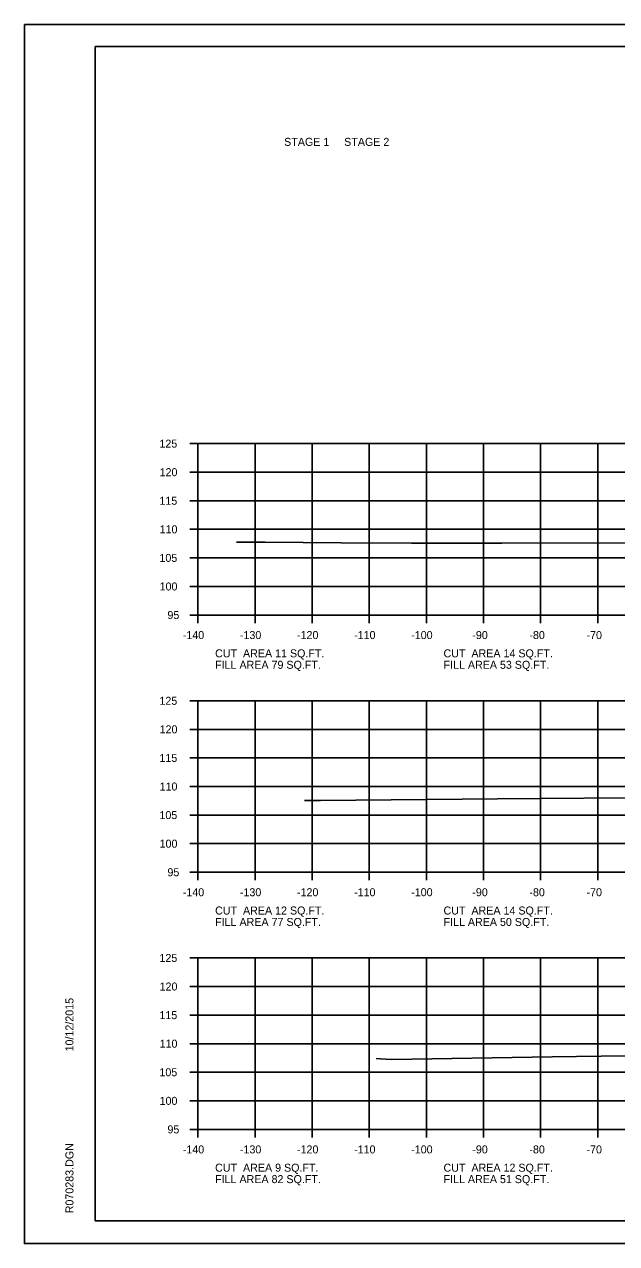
# Model space of a CAD drawing. Extents: x 1175611 to 1176402, y -433344 to -416213.
# Drawn here: x 1175610.6 to 1175714.3, y -428010.1 to -427796.7 of the extents above; entities that cross this region are included whole.
import ezdxf

# ---------------------------------------------------------------- set-up
doc = ezdxf.new("R2010")
doc.units = 0
for name, color, linetype in [('Default', 7, 'Continuous'), ('R_Axis', 7, 'Continuous'), ('R_Axis Annot', 7, 'Continuous'), ('R_Border', 7, 'Continuous'), ('R_Exist Surface', 7, 'Continuous'), ('R_Grid', 7, 'Continuous'), ('R_No Plot', 7, 'Continuous')]:
    doc.layers.add(name, color=color, linetype=linetype)

msp = doc.modelspace()

# ---------------------------------------------------------------- linework, layer by layer
at = {"layer": 'R_Axis'}
for p, q in [((1175639.57, -427870.1), (1175640.97, -427870.1)), ((1175640.97, -427900.1), (1175640.97, -427870.1)), ((1175639.57, -427875.1), (1175640.97, -427875.1)), ((1175639.57, -427880.1), (1175640.97, -427880.1)), ((1175639.57, -427885.1), (1175640.97, -427885.1)), ((1175639.57, -427890.1), (1175640.97, -427890.1)), ((1175639.57, -427895.1), (1175640.97, -427895.1)), ((1175639.57, -427900.1), (1175640.97, -427900.1)), ((1175640.97, -427900.1), (1175920.97, -427900.1)), ((1175640.97, -427901.5), (1175640.97, -427900.1)), ((1175650.97, -427901.5), (1175650.97, -427900.1)), ((1175660.97, -427901.5), (1175660.97, -427900.1)), ((1175670.97, -427901.5), (1175670.97, -427900.1)), ((1175680.97, -427901.5), (1175680.97, -427900.1)), ((1175690.97, -427901.5), (1175690.97, -427900.1)), ((1175700.97, -427901.5), (1175700.97, -427900.1)), ((1175710.97, -427901.5), (1175710.97, -427900.1)), ((1175639.57, -427915.1), (1175640.97, -427915.1)), ((1175640.97, -427945.1), (1175640.97, -427915.1)), ((1175639.57, -427920.1), (1175640.97, -427920.1)), ((1175639.57, -427925.1), (1175640.97, -427925.1)), ((1175639.57, -427930.1), (1175640.97, -427930.1)), ((1175639.57, -427935.1), (1175640.97, -427935.1)), ((1175639.57, -427940.1), (1175640.97, -427940.1)), ((1175639.57, -427945.1), (1175640.97, -427945.1)), ((1175640.97, -427945.1), (1175920.97, -427945.1)), ((1175640.97, -427946.5), (1175640.97, -427945.1)), ((1175650.97, -427946.5), (1175650.97, -427945.1)), ((1175660.97, -427946.5), (1175660.97, -427945.1)), ((1175670.97, -427946.5), (1175670.97, -427945.1)), ((1175680.97, -427946.5), (1175680.97, -427945.1)), ((1175690.97, -427946.5), (1175690.97, -427945.1)), ((1175700.97, -427946.5), (1175700.97, -427945.1)), ((1175710.97, -427946.5), (1175710.97, -427945.1)), ((1175639.57, -427960.1), (1175640.97, -427960.1)), ((1175640.97, -427990.1), (1175640.97, -427960.1)), ((1175639.57, -427965.1), (1175640.97, -427965.1)), ((1175639.57, -427970.1), (1175640.97, -427970.1)), ((1175639.57, -427975.1), (1175640.97, -427975.1)), ((1175639.57, -427980.1), (1175640.97, -427980.1)), ((1175639.57, -427985.1), (1175640.97, -427985.1)), ((1175639.57, -427990.1), (1175640.97, -427990.1)), ((1175640.97, -427990.1), (1175920.97, -427990.1)), ((1175640.97, -427991.5), (1175640.97, -427990.1)), ((1175650.97, -427991.5), (1175650.97, -427990.1)), ((1175660.97, -427991.5), (1175660.97, -427990.1)), ((1175670.97, -427991.5), (1175670.97, -427990.1)), ((1175680.97, -427991.5), (1175680.97, -427990.1)), ((1175690.97, -427991.5), (1175690.97, -427990.1)), ((1175700.97, -427991.5), (1175700.97, -427990.1)), ((1175710.97, -427991.5), (1175710.97, -427990.1))]:
    msp.add_line(p, q, dxfattribs=at)
at = {"layer": 'R_Border'}
for p, q in [((1175622.97, -427800.64), (1175939.15, -427800.64)), ((1175622.97, -428006.1), (1175622.97, -427800.64)), ((1175622.97, -428006.1), (1175622.97, -428006.1)), ((1175939.15, -428006.1), (1175622.97, -428006.1))]:
    msp.add_line(p, q, dxfattribs=at)
at = {"layer": 'R_Exist Surface'}
for points in [[(1175647.74, -427887.32), (1175652.09, -427887.35), (1175652.24, -427887.35), (1175652.49, -427887.35), (1175652.74, -427887.35), (1175666.06, -427887.44), (1175678.36, -427887.52), (1175681.13, -427887.52), (1175694.2, -427887.5), (1175723.71, -427887.44)], [(1175659.62, -427932.57), (1175661.23, -427932.57), (1175662.42, -427932.57), (1175693.43, -427932.27), (1175723.7, -427932.02)], [(1175672.18, -427977.72), (1175672.91, -427977.73), (1175674.94, -427977.84), (1175702.98, -427977.41), (1175724.41, -427977.13)]]:
    msp.add_lwpolyline(points, dxfattribs=at)
at = {"layer": 'R_Grid'}
for p, q in [((1175640.97, -427870.1), (1175920.97, -427870.1)), ((1175640.97, -427900.1), (1175640.97, -427870.1)), ((1175650.97, -427900.1), (1175650.97, -427870.1)), ((1175660.97, -427900.1), (1175660.97, -427870.1)), ((1175670.97, -427900.1), (1175670.97, -427870.1)), ((1175680.97, -427900.1), (1175680.97, -427870.1)), ((1175690.97, -427900.1), (1175690.97, -427870.1)), ((1175700.97, -427900.1), (1175700.97, -427870.1)), ((1175710.97, -427900.1), (1175710.97, -427870.1)), ((1175640.97, -427875.1), (1175920.97, -427875.1)), ((1175640.97, -427880.1), (1175920.97, -427880.1)), ((1175640.97, -427885.1), (1175920.97, -427885.1)), ((1175640.97, -427890.1), (1175920.97, -427890.1)), ((1175640.97, -427895.1), (1175920.97, -427895.1)), ((1175640.97, -427900.1), (1175920.97, -427900.1)), ((1175640.97, -427915.1), (1175920.97, -427915.1)), ((1175640.97, -427945.1), (1175640.97, -427915.1)), ((1175650.97, -427945.1), (1175650.97, -427915.1)), ((1175660.97, -427945.1), (1175660.97, -427915.1)), ((1175670.97, -427945.1), (1175670.97, -427915.1)), ((1175680.97, -427945.1), (1175680.97, -427915.1)), ((1175690.97, -427945.1), (1175690.97, -427915.1)), ((1175700.97, -427945.1), (1175700.97, -427915.1)), ((1175710.97, -427945.1), (1175710.97, -427915.1)), ((1175640.97, -427920.1), (1175920.97, -427920.1)), ((1175640.97, -427925.1), (1175920.97, -427925.1)), ((1175640.97, -427930.1), (1175920.97, -427930.1)), ((1175640.97, -427935.1), (1175920.97, -427935.1)), ((1175640.97, -427940.1), (1175920.97, -427940.1)), ((1175640.97, -427945.1), (1175920.97, -427945.1)), ((1175640.97, -427960.1), (1175920.97, -427960.1)), ((1175640.97, -427990.1), (1175640.97, -427960.1)), ((1175650.97, -427990.1), (1175650.97, -427960.1)), ((1175660.97, -427990.1), (1175660.97, -427960.1)), ((1175670.97, -427990.1), (1175670.97, -427960.1)), ((1175680.97, -427990.1), (1175680.97, -427960.1)), ((1175690.97, -427990.1), (1175690.97, -427960.1)), ((1175700.97, -427990.1), (1175700.97, -427960.1)), ((1175710.97, -427990.1), (1175710.97, -427960.1)), ((1175640.97, -427965.1), (1175920.97, -427965.1)), ((1175640.97, -427970.1), (1175920.97, -427970.1)), ((1175640.97, -427975.1), (1175920.97, -427975.1)), ((1175640.97, -427980.1), (1175920.97, -427980.1)), ((1175640.97, -427985.1), (1175920.97, -427985.1)), ((1175640.97, -427990.1), (1175920.97, -427990.1))]:
    msp.add_line(p, q, dxfattribs=at)
at = {"layer": 'R_No Plot'}
for p, q in [((1175610.57, -427796.75), (1175943.91, -427796.75)), ((1175610.57, -428010.08), (1175943.91, -428010.08))]:
    msp.add_line(p, q, dxfattribs=at)
msp.add_lwpolyline([(1175610.57, -427796.75), (1175943.91, -427796.75), (1175943.91, -428010.08), (1175610.57, -428010.08)], close=True, dxfattribs=at)

# ---------------------------------------------------------------- texts
at = {"layer": 'Default'}
for s, p in [('STAGE 1     STAGE 2', (1175656.06, -427818)), ('CUT  AREA 11 SQ.FT.', (1175643.97, -427907.5)), ('CUT  AREA 14 SQ.FT.', (1175683.97, -427907.5)), ('FILL AREA 79 SQ.FT.', (1175643.97, -427909.5)), ('FILL AREA 53 SQ.FT.', (1175683.97, -427909.5)), ('CUT  AREA 12 SQ.FT.', (1175643.97, -427952.5)), ('FILL AREA 77 SQ.FT.', (1175643.97, -427954.5)), ('CUT  AREA 14 SQ.FT.', (1175683.97, -427952.5)), ('FILL AREA 50 SQ.FT.', (1175683.97, -427954.5)), ('CUT  AREA 9 SQ.FT.', (1175643.97, -427997.5)), ('CUT  AREA 12 SQ.FT.', (1175683.97, -427997.5)), ('FILL AREA 82 SQ.FT.', (1175643.97, -427999.5)), ('FILL AREA 51 SQ.FT.', (1175683.97, -427999.5))]:
    msp.add_text(s, height=1.4, dxfattribs=at).set_placement(p)
at = {"layer": 'R_Axis Annot'}
for s, p in [('125', (1175634.22, -427870.8)), ('120', (1175634.25, -427875.8)), ('115', (1175634.22, -427880.8)), ('110', (1175634.25, -427885.8)), ('105', (1175634.22, -427890.8)), ('100', (1175634.25, -427895.8)), ('95', (1175635.62, -427900.8)), ('-140', (1175638.31, -427904.3)), ('-130', (1175648.31, -427904.3)), ('-120', (1175658.31, -427904.3)), ('-110', (1175668.31, -427904.3)), ('-100', (1175678.31, -427904.3)), ('-90', (1175689.01, -427904.3)), ('-80', (1175699.01, -427904.3)), ('-70', (1175709.01, -427904.3)), ('125', (1175634.22, -427915.8)), ('120', (1175634.25, -427920.8)), ('115', (1175634.22, -427925.8)), ('110', (1175634.25, -427930.8)), ('105', (1175634.22, -427935.8)), ('100', (1175634.25, -427940.8)), ('95', (1175635.62, -427945.8)), ('-140', (1175638.31, -427949.3)), ('-130', (1175648.31, -427949.3)), ('-120', (1175658.31, -427949.3)), ('-110', (1175668.31, -427949.3)), ('-100', (1175678.31, -427949.3)), ('-90', (1175689.01, -427949.3)), ('-80', (1175699.01, -427949.3)), ('-70', (1175709.01, -427949.3)), ('125', (1175634.22, -427960.8)), ('120', (1175634.25, -427965.8)), ('115', (1175634.22, -427970.8)), ('110', (1175634.25, -427975.8)), ('105', (1175634.22, -427980.8)), ('100', (1175634.25, -427985.8)), ('95', (1175635.62, -427990.8)), ('-140', (1175638.31, -427994.3)), ('-130', (1175648.31, -427994.3)), ('-120', (1175658.31, -427994.3)), ('-110', (1175668.31, -427994.3)), ('-100', (1175678.31, -427994.3)), ('-90', (1175689.01, -427994.3)), ('-80', (1175699.01, -427994.3)), ('-70', (1175709.01, -427994.3))]:
    msp.add_text(s, height=1.4, dxfattribs=at).set_placement(p)
at = {"layer": 'R_Border'}
for s, p in [('10/12/2015', (1175619.16, -427976.46)), ('R070283.DGN', (1175619.16, -428004.78))]:
    msp.add_text(s, height=1.4, rotation=90, dxfattribs=at).set_placement(p)

doc.saveas('drawing.dxf')
